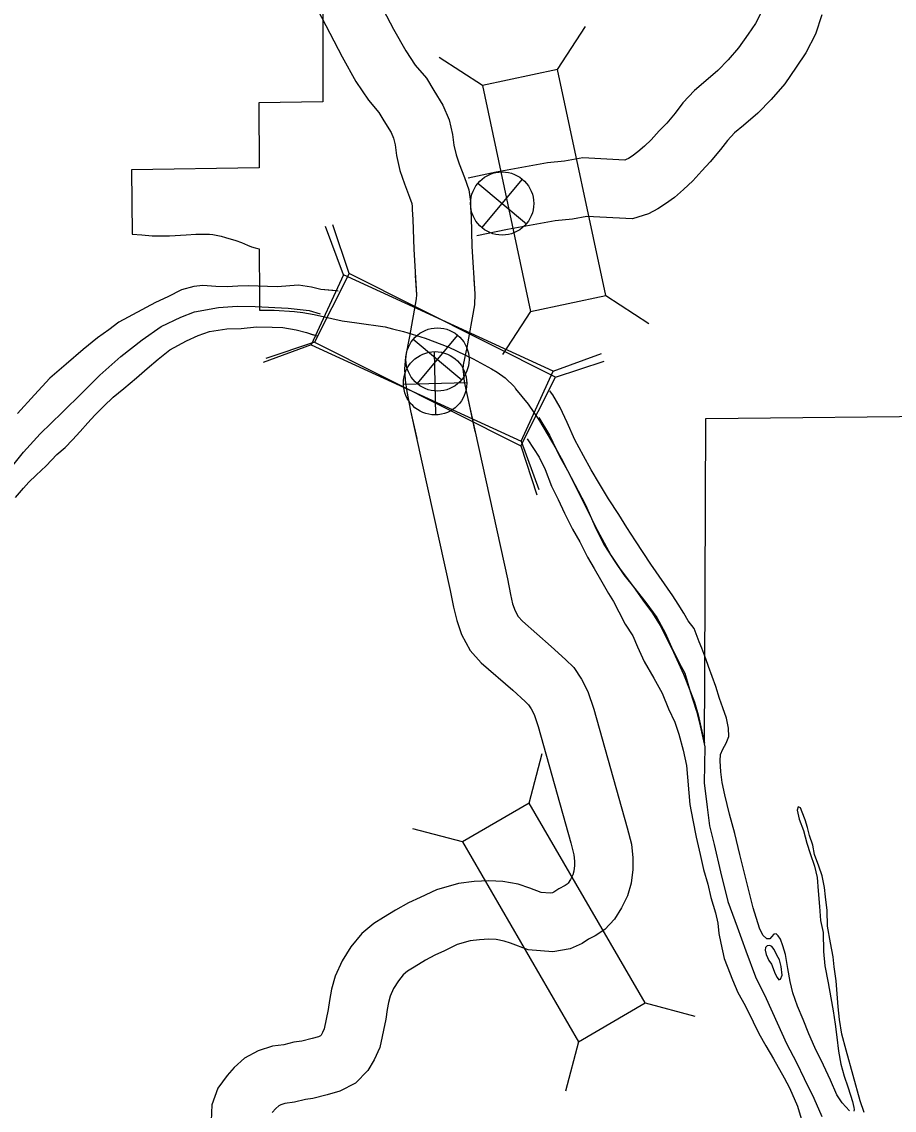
# Model space of a CAD drawing. Extents: x 1377389 to 1380723, y 1168351 to 1170484.
# Drawn here: x 1377788.4 to 1377833.2, y 1169896.5 to 1169952.5 of the extents above; entities that cross this region are included whole.
import ezdxf

# ---------------------------------------------------------------- set-up
doc = ezdxf.new("R2010")
doc.units = 0
doc.layers.add('B_Fill', color=7, linetype='Continuous')

msp = doc.modelspace()

# ---------------------------------------------------------------- linework, layer by layer
at = {"layer": 'B_Fill'}
for p, q in [((1377815.922, 1169950.054), (1377817.359, 1169952.269)), ((1377812.049, 1169949.229), (1377809.834, 1169950.665)), ((1377811.824, 1169944.207), (1377814.313, 1169942.118)), ((1377812.024, 1169941.918), (1377814.113, 1169944.408)), ((1377804.902, 1169939.498), (1377803.985, 1169941.974)), ((1377805.19, 1169939.568), (1377804.36, 1169942.074)), ((1377818.399, 1169938.435), (1377820.614, 1169936.999)), ((1377814.526, 1169937.61), (1377813.089, 1169935.395)), ((1377808.496, 1169936.187), (1377810.986, 1169934.098)), ((1377808.696, 1169933.897), (1377810.785, 1169936.387)), ((1377803.248, 1169935.9), (1377800.772, 1169934.983)), ((1377803.411, 1169936.029), (1377800.905, 1169935.199)), ((1377809.656, 1169932.292), (1377809.581, 1169935.547)), ((1377815.696, 1169934.537), (1377818.172, 1169935.454)), ((1377815.805, 1169934.233), (1377818.311, 1169935.063)), ((1377807.991, 1169933.882), (1377811.246, 1169933.957)), ((1377814.026, 1169930.695), (1377814.856, 1169928.189)), ((1377814.043, 1169930.939), (1377814.96, 1169928.463)), ((1377814.451, 1169912.328), (1377815.126, 1169914.88)), ((1377811.028, 1169910.337), (1377808.476, 1169911.012)), ((1377820.424, 1169902.059), (1377822.977, 1169901.384)), ((1377817.001, 1169900.068), (1377816.326, 1169897.516))]:
    msp.add_line(p, q, dxfattribs=at)
for points in [[(1377806.402, 1169954.124), (1377803.836, 1169954.09), (1377803.838, 1169951.725), (1377803.84, 1169948.39), (1377800.555, 1169948.343), (1377800.562, 1169945.002), (1377794.004, 1169944.896), (1377794.031, 1169941.583)], [(1377806.232, 1169954.527), (1377807.479, 1169952.128), (1377808.105, 1169951.01), (1377808.592, 1169950.282), (1377809.17, 1169949.604), (1377809.552, 1169948.97), (1377810.017, 1169948.215), (1377810.348, 1169947.46), (1377810.517, 1169946.713), (1377810.589, 1169946.162), (1377810.7, 1169945.668), (1377810.855, 1169945.21), (1377811.132, 1169944.508), (1377811.345, 1169943.862), (1377811.437, 1169943.272), (1377811.444, 1169942.971), (1377811.474, 1169942.475), (1377811.516, 1169940.95), (1377811.66, 1169938.513), (1377811.643, 1169937.945), (1377811.253, 1169935.754), (1377811.069, 1169934.864), (1377811.053, 1169934.637), (1377811.071, 1169934.374), (1377811.119, 1169933.992), (1377811.295, 1169933.131), (1377811.666, 1169931.448)], [(1377803.57, 1169953.144), (1377804.839, 1169950.703), (1377805.545, 1169949.441), (1377806.196, 1169948.468), (1377806.727, 1169947.845), (1377806.989, 1169947.409), (1377807.354, 1169946.818), (1377807.485, 1169946.518), (1377807.56, 1169946.188), (1377807.632, 1169945.638), (1377807.808, 1169944.855), (1377808.037, 1169944.177), (1377808.31, 1169943.487), (1377808.419, 1169943.157), (1377808.442, 1169943.007), (1377808.446, 1169942.847), (1377808.477, 1169942.342), (1377808.519, 1169940.82), (1377808.657, 1169938.47), (1377808.651, 1169938.255), (1377808.307, 1169936.32), (1377808.091, 1169935.276), (1377808.045, 1169934.64), (1377808.084, 1169934.082), (1377808.157, 1169933.504), (1377808.361, 1169932.507), (1377808.673, 1169931.088)], [(1377826.4, 1169953.022), (1377826.099, 1169952.426), (1377825.723, 1169951.867), (1377825.231, 1169951.167), (1377824.693, 1169950.543), (1377824.162, 1169949.998), (1377823.545, 1169949.465), (1377822.956, 1169948.978), (1377822.365, 1169948.337), (1377821.96, 1169947.815), (1377821.53, 1169947.293), (1377821.147, 1169946.893), (1377820.732, 1169946.44), (1377820.382, 1169946.11), (1377820.045, 1169945.819), (1377819.753, 1169945.601), (1377819.572, 1169945.484), (1377819.445, 1169945.419), (1377819.383, 1169945.399), (1377817.209, 1169945.509), (1377816.279, 1169945.332), (1377815.395, 1169945.254), (1377812.76, 1169944.775), (1377811.323, 1169944.468)], [(1377829.505, 1169952.862), (1377829.181, 1169951.873), (1377828.693, 1169950.908), (1377828.195, 1169950.167), (1377827.599, 1169949.32), (1377826.906, 1169948.515), (1377826.221, 1169947.812), (1377825.481, 1169947.174), (1377825.026, 1169946.797), (1377824.657, 1169946.397), (1377824.303, 1169945.94), (1377823.775, 1169945.299), (1377823.336, 1169944.841), (1377822.87, 1169944.333), (1377822.395, 1169943.884), (1377821.925, 1169943.477), (1377821.467, 1169943.138), (1377821.076, 1169942.883), (1377820.589, 1169942.634), (1377819.775, 1169942.375), (1377817.417, 1169942.494), (1377816.691, 1169942.357), (1377815.796, 1169942.278), (1377813.342, 1169941.831), (1377811.765, 1169941.495)], [(1377823.483, 1169915.424), (1377823.487, 1169918.962), (1377823.538, 1169932.104), (1377836.833, 1169932.251), (1377836.803, 1169938.878), (1377843.498, 1169938.897), (1377843.562, 1169945.523)], [(1377794.031, 1169941.583), (1377794.536, 1169941.547), (1377795.073, 1169941.506), (1377795.31, 1169941.493), (1377795.521, 1169941.496), (1377795.956, 1169941.509), (1377796.82, 1169941.547), (1377797.31, 1169941.578), (1377797.731, 1169941.591), (1377798.016, 1169941.583), (1377798.188, 1169941.565), (1377798.356, 1169941.54), (1377798.615, 1169941.478), (1377798.844, 1169941.414), (1377799.369, 1169941.254), (1377799.662, 1169941.151), (1377799.963, 1169941.017), (1377800.177, 1169940.94), (1377800.357, 1169940.881), (1377800.574, 1169940.837), (1377800.582, 1169938.401), (1377800.584, 1169937.687)], [(1377808.598, 1169939.468), (1377808.657, 1169938.47), (1377808.651, 1169938.255), (1377808.307, 1169936.32), (1377808.091, 1169935.276), (1377808.045, 1169934.64), (1377808.084, 1169934.082), (1377808.157, 1169933.504), (1377808.361, 1169932.507), (1377810.398, 1169923.263), (1377810.559, 1169922.416), (1377810.728, 1169921.729), (1377810.984, 1169920.999), (1377811.428, 1169920.182), (1377811.995, 1169919.552), (1377813.609, 1169918.135), (1377814.259, 1169917.557), (1377814.416, 1169917.395), (1377814.557, 1169917.188), (1377814.71, 1169916.885), (1377814.928, 1169916.265), (1377816.599, 1169910.3), (1377816.757, 1169909.675), (1377816.796, 1169909.342), (1377816.795, 1169909.134), (1377816.754, 1169908.841), (1377816.697, 1169908.639), (1377816.58, 1169908.403), (1377816.468, 1169908.222), (1377816.408, 1169908.159), (1377816.314, 1169908.097), (1377815.983, 1169907.923), (1377815.734, 1169907.76), (1377815.661, 1169907.728), (1377815.531, 1169907.704), (1377815.079, 1169907.742), (1377814.499, 1169907.967), (1377813.89, 1169908.161), (1377813.108, 1169908.304), (1377812.381, 1169908.342), (1377811.636, 1169908.302), (1377810.817, 1169908.197), (1377809.694, 1169907.872), (1377808.848, 1169907.473), (1377808.254, 1169907.209), (1377807.586, 1169906.834), (1377806.97, 1169906.446), (1377806.462, 1169906.137), (1377805.843, 1169905.625), (1377805.289, 1169904.948), (1377804.838, 1169904.226), (1377804.481, 1169903.442), (1377804.293, 1169902.764), (1377804.183, 1169902.185), (1377804.124, 1169901.724), (1377803.918, 1169900.729), (1377803.832, 1169900.546), (1377803.751, 1169900.41), (1377803.717, 1169900.375), (1377803.617, 1169900.324), (1377803.294, 1169900.231), (1377802.764, 1169900.102), (1377802.352, 1169900.042), (1377801.837, 1169899.906), (1377801.258, 1169899.841), (1377800.524, 1169899.605), (1377799.808, 1169899.228), (1377799.288, 1169898.734), (1377798.92, 1169898.336), (1377798.442, 1169897.675), (1377798.134, 1169896.823), (1377798.092, 1169896.001)], [(1377804.488, 1169938.675), (1377803.733, 1169938.742), (1377803.26, 1169938.862), (1377802.597, 1169938.969), (1377801.497, 1169938.887), (1377800.013, 1169938.937), (1377799.473, 1169938.906), (1377798.923, 1169938.884), (1377798.342, 1169938.893), (1377797.67, 1169938.939), (1377797.21, 1169938.89), (1377796.573, 1169938.716), (1377795.879, 1169938.371), (1377795.234, 1169938.077), (1377793.353, 1169937.066), (1377792.83, 1169936.665), (1377792.248, 1169936.252), (1377791.51, 1169935.655), (1377790.634, 1169934.905), (1377789.808, 1169934.176), (1377789.015, 1169933.328), (1377788.144, 1169932.358)], [(1377804.636, 1169938.657), (1377804.566, 1169938.668), (1377803.733, 1169938.742), (1377803.26, 1169938.862), (1377802.597, 1169938.969), (1377801.497, 1169938.887), (1377800.013, 1169938.937), (1377799.473, 1169938.906), (1377798.923, 1169938.884), (1377798.342, 1169938.893), (1377797.67, 1169938.939), (1377797.21, 1169938.89), (1377796.573, 1169938.716), (1377795.879, 1169938.371), (1377795.234, 1169938.077), (1377793.353, 1169937.066), (1377792.83, 1169936.665), (1377792.248, 1169936.252), (1377791.51, 1169935.655), (1377790.634, 1169934.905), (1377789.808, 1169934.176), (1377789.015, 1169933.328), (1377788.144, 1169932.358)], [(1377811.615, 1169939.275), (1377811.66, 1169938.513), (1377811.643, 1169937.945), (1377811.253, 1169935.754), (1377811.069, 1169934.864), (1377811.053, 1169934.637), (1377811.071, 1169934.374), (1377811.119, 1169933.992), (1377811.295, 1169933.131), (1377813.337, 1169923.867), (1377813.491, 1169923.056), (1377813.607, 1169922.586), (1377813.735, 1169922.22), (1377813.895, 1169921.926), (1377814.107, 1169921.69), (1377815.596, 1169920.383), (1377816.334, 1169919.726), (1377816.75, 1169919.298), (1377817.147, 1169918.713), (1377817.475, 1169918.064), (1377817.79, 1169917.169), (1377819.499, 1169911.071), (1377819.713, 1169910.219), (1377819.797, 1169909.512), (1377819.794, 1169908.917), (1377819.696, 1169908.225), (1377819.511, 1169907.559), (1377819.205, 1169906.944), (1377818.853, 1169906.374), (1377818.344, 1169905.843), (1377817.846, 1169905.513), (1377817.503, 1169905.332), (1377817.179, 1169905.122), (1377816.558, 1169904.84), (1377815.67, 1169904.682), (1377814.397, 1169904.789), (1377813.501, 1169905.136), (1377813.163, 1169905.244), (1377812.759, 1169905.318), (1377812.382, 1169905.338), (1377811.907, 1169905.312), (1377811.428, 1169905.251), (1377810.759, 1169905.057), (1377810.097, 1169904.745), (1377809.6, 1169904.524), (1377809.12, 1169904.255), (1377808.55, 1169903.896), (1377808.207, 1169903.687), (1377807.98, 1169903.499), (1377807.733, 1169903.197), (1377807.487, 1169902.803), (1377807.308, 1169902.413), (1377807.217, 1169902.082), (1377807.147, 1169901.715), (1377807.085, 1169901.23), (1377806.783, 1169899.769), (1377806.486, 1169899.141), (1377806.16, 1169898.587), (1377805.528, 1169897.928), (1377804.716, 1169897.518), (1377804.064, 1169897.331), (1377803.338, 1169897.154), (1377802.951, 1169897.097), (1377802.39, 1169896.95), (1377801.891, 1169896.893), (1377801.69, 1169896.829), (1377801.574, 1169896.768), (1377801.426, 1169896.627), (1377801.245, 1169896.432)], [(1377787.334, 1169928.992), (1377788.446, 1169930.378), (1377789.308, 1169931.328), (1377790.436, 1169932.424), (1377791.476, 1169933.448), (1377792.369, 1169934.329), (1377793.46, 1169935.294), (1377794.544, 1169936.148), (1377795.531, 1169936.84), (1377796.532, 1169937.321), (1377797.247, 1169937.597), (1377798.485, 1169937.822), (1377799.435, 1169937.882), (1377800.357, 1169937.861), (1377802.061, 1169937.775), (1377803.135, 1169937.656), (1377803.713, 1169937.488)], [(1377800.584, 1169937.687), (1377801.339, 1169937.687), (1377802.387, 1169937.603), (1377802.815, 1169937.555), (1377803.392, 1169937.45), (1377804.83, 1169937.125), (1377805.6, 1169937.03), (1377807.053, 1169936.821), (1377807.433, 1169936.726), (1377807.989, 1169936.578), (1377809.107, 1169936.234), (1377810.319, 1169935.77), (1377811.578, 1169935.181), (1377812.516, 1169934.668)], [(1377788.035, 1169928.054), (1377788.456, 1169928.533), (1377788.729, 1169928.84), (1377789.103, 1169929.188), (1377789.613, 1169929.68), (1377790.162, 1169930.263), (1377790.585, 1169930.622), (1377790.967, 1169931.011), (1377791.369, 1169931.441), (1377791.75, 1169931.89), (1377792.122, 1169932.288), (1377792.573, 1169932.739), (1377793.054, 1169933.2), (1377793.615, 1169933.652), (1377794.264, 1169934.207), (1377794.815, 1169934.679), (1377795.376, 1169935.162), (1377795.977, 1169935.636), (1377796.838, 1169936.104), (1377797.433, 1169936.377), (1377798.02, 1169936.59), (1377798.899, 1169936.718), (1377799.639, 1169936.743), (1377800.429, 1169936.829), (1377801.23, 1169936.805)], [(1377788.035, 1169928.054), (1377788.456, 1169928.533), (1377788.729, 1169928.84), (1377789.103, 1169929.188), (1377789.613, 1169929.68), (1377790.162, 1169930.263), (1377790.585, 1169930.622), (1377790.967, 1169931.011), (1377791.369, 1169931.441), (1377791.75, 1169931.89), (1377792.122, 1169932.288), (1377792.573, 1169932.739), (1377793.054, 1169933.2), (1377793.615, 1169933.652), (1377794.264, 1169934.207), (1377794.815, 1169934.679), (1377795.376, 1169935.162), (1377795.977, 1169935.636), (1377796.838, 1169936.104), (1377797.433, 1169936.377), (1377798.02, 1169936.59), (1377798.899, 1169936.718), (1377799.639, 1169936.743), (1377800.429, 1169936.829), (1377801.23, 1169936.805)], [(1377801.23, 1169936.805), (1377801.782, 1169936.787), (1377802.465, 1169936.67), (1377803.009, 1169936.531), (1377803.342, 1169936.419)], [(1377801.23, 1169936.805), (1377801.782, 1169936.787), (1377802.465, 1169936.67), (1377803.009, 1169936.531), (1377803.544, 1169936.351), (1377803.594, 1169936.335)], [(1377812.516, 1169934.668), (1377812.817, 1169934.488), (1377813.228, 1169934.193), (1377813.709, 1169933.732), (1377813.759, 1169933.634), (1377814.402, 1169932.838), (1377814.988, 1169931.985), (1377815.827, 1169930.56), (1377816.186, 1169929.919), (1377817.964, 1169926.353), (1377818.663, 1169925.087), (1377819.138, 1169924.368), (1377819.822, 1169923.446), (1377820.395, 1169922.65), (1377820.762, 1169922.146), (1377821.235, 1169921.421), (1377821.371, 1169921.117), (1377821.876, 1169920.092), (1377822.394, 1169918.959), (1377822.756, 1169918.057), (1377822.956, 1169917.532), (1377823.155, 1169916.87), (1377823.483, 1169915.424)], [(1377825.038, 1169910.767), (1377824.767, 1169911.764), (1377824.515, 1169912.762), (1377824.382, 1169913.391), (1377824.31, 1169913.941), (1377824.278, 1169914.502), (1377824.301, 1169914.833), (1377824.426, 1169915.107), (1377824.589, 1169915.411), (1377824.722, 1169915.765), (1377824.713, 1169916.186), (1377824.612, 1169916.695), (1377824.411, 1169917.232), (1377824.24, 1169917.72), (1377824.057, 1169918.328), (1377823.866, 1169918.846), (1377823.684, 1169919.353), (1377823.536, 1169919.751), (1377823.334, 1169920.299), (1377823.207, 1169920.627), (1377822.942, 1169921.314), (1377822.643, 1169921.699), (1377822.404, 1169922.095), (1377822.114, 1169922.57), (1377821.845, 1169922.986), (1377820.708, 1169924.617), (1377819.922, 1169925.815), (1377819.477, 1169926.497), (1377819.062, 1169927.171), (1377818.544, 1169927.983), (1377818.077, 1169928.745), (1377817.641, 1169929.468), (1377817.255, 1169930.183), (1377816.807, 1169931.016), (1377816.418, 1169931.9), (1377816.051, 1169932.675), (1377815.677, 1169933.319), (1377815.52, 1169933.53)], [(1377825.038, 1169910.767), (1377824.767, 1169911.764), (1377824.515, 1169912.762), (1377824.382, 1169913.391), (1377824.31, 1169913.941), (1377824.278, 1169914.502), (1377824.301, 1169914.833), (1377824.426, 1169915.107), (1377824.589, 1169915.411), (1377824.722, 1169915.765), (1377824.713, 1169916.186), (1377824.612, 1169916.695), (1377824.411, 1169917.232), (1377824.24, 1169917.72), (1377824.057, 1169918.328), (1377823.866, 1169918.846), (1377823.684, 1169919.353), (1377823.536, 1169919.751), (1377823.334, 1169920.299), (1377823.207, 1169920.627), (1377822.942, 1169921.314), (1377822.643, 1169921.699), (1377822.404, 1169922.095), (1377822.114, 1169922.57), (1377821.845, 1169922.986), (1377820.708, 1169924.617), (1377819.922, 1169925.815), (1377819.477, 1169926.497), (1377819.062, 1169927.171), (1377818.544, 1169927.983), (1377818.077, 1169928.745), (1377817.641, 1169929.468), (1377817.255, 1169930.183), (1377816.807, 1169931.016), (1377816.418, 1169931.9), (1377816.051, 1169932.675), (1377815.677, 1169933.319), (1377815.59, 1169933.435)], [(1377814.952, 1169932.162), (1377815.5, 1169931.25), (1377816.014, 1169930.177), (1377816.42, 1169929.433), (1377817.349, 1169927.668), (1377817.896, 1169926.415), (1377818.334, 1169925.582), (1377818.863, 1169924.75), (1377819.328, 1169924.078), (1377819.894, 1169923.367), (1377820.45, 1169922.647), (1377821.027, 1169921.876), (1377821.454, 1169921.083), (1377821.77, 1169920.347), (1377822.178, 1169919.543), (1377822.46, 1169919.018), (1377822.74, 1169918.071), (1377823.072, 1169917.055), (1377823.225, 1169916.466), (1377823.491, 1169915.228), (1377823.461, 1169913.382), (1377823.607, 1169912.132), (1377823.738, 1169911.162), (1377823.979, 1169910.204), (1377824.299, 1169908.807), (1377824.682, 1169907.27), (1377825.16, 1169905.977), (1377825.597, 1169904.732), (1377826.106, 1169903.399), (1377826.64, 1169902.287), (1377827.208, 1169901.035), (1377827.701, 1169899.982), (1377828.212, 1169898.989), (1377828.6, 1169898.175), (1377829.093, 1169897.162), (1377829.513, 1169896.228)], [(1377814.357, 1169931.06), (1377814.383, 1169931.016), (1377814.973, 1169930.126), (1377815.287, 1169929.491), (1377815.606, 1169928.635), (1377815.951, 1169927.95), (1377816.276, 1169927.235), (1377816.684, 1169926.421), (1377817.058, 1169925.766), (1377817.456, 1169924.982), (1377817.799, 1169924.398), (1377818.121, 1169923.823), (1377818.537, 1169923.109), (1377818.786, 1169922.693), (1377819.068, 1169922.167), (1377819.402, 1169921.542), (1377819.795, 1169920.929), (1377820.027, 1169920.362), (1377820.364, 1169919.617), (1377820.863, 1169918.764), (1377821.29, 1169917.981), (1377821.627, 1169917.176), (1377821.942, 1169916.49), (1377822.156, 1169915.883), (1377822.373, 1169915.055), (1377822.55, 1169914.266), (1377822.713, 1169912.264), (1377822.88, 1169911.455), (1377823.039, 1169910.586), (1377823.248, 1169909.688), (1377823.425, 1169908.919), (1377823.641, 1169908.172), (1377823.806, 1169907.483), (1377824.043, 1169906.696), (1377824.155, 1169906.157), (1377824.216, 1169905.636), (1377824.317, 1169905.127), (1377824.494, 1169904.339), (1377824.642, 1169903.951), (1377824.907, 1169903.244), (1377825.192, 1169902.588), (1377825.566, 1169901.924), (1377825.985, 1169901.08), (1377826.268, 1169900.494), (1377826.632, 1169899.85), (1377827.026, 1169899.186), (1377827.568, 1169898.214), (1377827.849, 1169897.688), (1377828.25, 1169896.754), (1377828.453, 1169896.126)], [(1377814.385, 1169931.013), (1377814.973, 1169930.126), (1377815.287, 1169929.491), (1377815.606, 1169928.635), (1377815.951, 1169927.95), (1377816.276, 1169927.235), (1377816.684, 1169926.421), (1377817.058, 1169925.766), (1377817.456, 1169924.982), (1377817.799, 1169924.398), (1377818.121, 1169923.823), (1377818.537, 1169923.109), (1377818.786, 1169922.693), (1377819.068, 1169922.167), (1377819.402, 1169921.542), (1377819.795, 1169920.929), (1377820.027, 1169920.362), (1377820.364, 1169919.617), (1377820.863, 1169918.764), (1377821.29, 1169917.981), (1377821.627, 1169917.176), (1377821.942, 1169916.49), (1377822.156, 1169915.883), (1377822.373, 1169915.055), (1377822.55, 1169914.266), (1377822.713, 1169912.264), (1377822.88, 1169911.455), (1377823.039, 1169910.586), (1377823.248, 1169909.688), (1377823.425, 1169908.919), (1377823.641, 1169908.172), (1377823.806, 1169907.483), (1377824.043, 1169906.696), (1377824.155, 1169906.157), (1377824.216, 1169905.636), (1377824.317, 1169905.127), (1377824.494, 1169904.339), (1377824.642, 1169903.951), (1377824.907, 1169903.244), (1377825.192, 1169902.588), (1377825.566, 1169901.924), (1377825.985, 1169901.08), (1377826.268, 1169900.494), (1377826.632, 1169899.85), (1377827.026, 1169899.186), (1377827.568, 1169898.214), (1377827.849, 1169897.688), (1377828.25, 1169896.754), (1377828.453, 1169896.126)], [(1377831.692, 1169896.433), (1377831.479, 1169897.03), (1377830.763, 1169899.623), (1377830.535, 1169900.461), (1377830.419, 1169901.21), (1377830.355, 1169901.851), (1377830.291, 1169902.521), (1377830.246, 1169903.202), (1377830.141, 1169903.912), (1377830.1, 1169904.433), (1377829.955, 1169905.152), (1377829.806, 1169906.011), (1377829.779, 1169906.813), (1377829.694, 1169907.523), (1377829.644, 1169908.003), (1377829.521, 1169908.592), (1377829.35, 1169909.09), (1377829.138, 1169909.687), (1377829.047, 1169910.177), (1377828.876, 1169910.675), (1377828.778, 1169911.074), (1377828.649, 1169911.482), (1377828.501, 1169911.861), (1377828.406, 1169912.089), (1377828.294, 1169912.147), (1377828.238, 1169911.965), (1377828.338, 1169911.516), (1377828.561, 1169910.919), (1377828.745, 1169910.271), (1377828.906, 1169909.743), (1377829.14, 1169909.086), (1377829.263, 1169908.507), (1377829.317, 1169907.826), (1377829.384, 1169907.015), (1377829.45, 1169906.295), (1377829.573, 1169905.685), (1377829.604, 1169904.703), (1377829.669, 1169903.963), (1377829.828, 1169903.093), (1377829.975, 1169902.324), (1377830.099, 1169901.655), (1377830.194, 1169900.975), (1377830.288, 1169900.295), (1377830.363, 1169899.585), (1377830.488, 1169898.905), (1377830.661, 1169898.287), (1377830.843, 1169897.739), (1377830.992, 1169897.311), (1377831.089, 1169896.992), (1377831.156, 1169896.683), (1377831.178, 1169896.583), (1377831.16, 1169896.492)], [(1377831.692, 1169896.433), (1377831.479, 1169897.03), (1377830.763, 1169899.623), (1377830.535, 1169900.461), (1377830.419, 1169901.21), (1377830.355, 1169901.851), (1377830.291, 1169902.521), (1377830.246, 1169903.202), (1377830.141, 1169903.912), (1377830.1, 1169904.433), (1377829.955, 1169905.152), (1377829.806, 1169906.011), (1377829.779, 1169906.813), (1377829.694, 1169907.523), (1377829.644, 1169908.003), (1377829.521, 1169908.592), (1377829.35, 1169909.09), (1377829.138, 1169909.687), (1377829.047, 1169910.177), (1377828.876, 1169910.675), (1377828.778, 1169911.074), (1377828.649, 1169911.482), (1377828.501, 1169911.861), (1377828.406, 1169912.089), (1377828.294, 1169912.147), (1377828.238, 1169911.965), (1377828.338, 1169911.516), (1377828.561, 1169910.919), (1377828.745, 1169910.271), (1377828.906, 1169909.743), (1377829.14, 1169909.086), (1377829.263, 1169908.507), (1377829.317, 1169907.826), (1377829.384, 1169907.015), (1377829.45, 1169906.295), (1377829.573, 1169905.685), (1377829.604, 1169904.703), (1377829.669, 1169903.963), (1377829.828, 1169903.093), (1377829.975, 1169902.324), (1377830.099, 1169901.655), (1377830.194, 1169900.975), (1377830.288, 1169900.295), (1377830.363, 1169899.585), (1377830.488, 1169898.905), (1377830.661, 1169898.287), (1377830.843, 1169897.739), (1377830.992, 1169897.311), (1377831.089, 1169896.992), (1377831.156, 1169896.683), (1377831.178, 1169896.583), (1377831.16, 1169896.492)], [(1377830.929, 1169896.518), (1377830.56, 1169896.921), (1377830.281, 1169897.337), (1377829.964, 1169898.092), (1377829.597, 1169898.867), (1377829.158, 1169899.761), (1377828.842, 1169900.476), (1377828.546, 1169901.212), (1377828.261, 1169901.898), (1377828.026, 1169902.585), (1377827.874, 1169903.154), (1377827.759, 1169903.823), (1377827.634, 1169904.553), (1377827.504, 1169904.991), (1377827.377, 1169905.34), (1377827.263, 1169905.508), (1377827.161, 1169905.606), (1377827.041, 1169905.604), (1377826.914, 1169905.451), (1377826.836, 1169905.359), (1377826.675, 1169905.356), (1377826.481, 1169905.542), (1377826.303, 1169905.9), (1377825.97, 1169906.956), (1377825.292, 1169909.689), (1377825.038, 1169910.767)], [(1377830.929, 1169896.518), (1377830.56, 1169896.921), (1377830.281, 1169897.337), (1377829.964, 1169898.092), (1377829.597, 1169898.867), (1377829.158, 1169899.761), (1377828.842, 1169900.476), (1377828.546, 1169901.212), (1377828.261, 1169901.898), (1377828.026, 1169902.585), (1377827.874, 1169903.154), (1377827.759, 1169903.823), (1377827.634, 1169904.553), (1377827.504, 1169904.991), (1377827.377, 1169905.34), (1377827.263, 1169905.508), (1377827.161, 1169905.606), (1377827.041, 1169905.604), (1377826.914, 1169905.451), (1377826.836, 1169905.359), (1377826.675, 1169905.356), (1377826.481, 1169905.542), (1377826.303, 1169905.9), (1377825.97, 1169906.956), (1377825.292, 1169909.689), (1377825.038, 1169910.767)], [(1377827.114, 1169903.56), (1377827.208, 1169903.371), (1377827.291, 1169903.252), (1377827.391, 1169903.274), (1377827.466, 1169903.487), (1377827.417, 1169903.927), (1377827.329, 1169904.276), (1377827.204, 1169904.524), (1377827.058, 1169904.802), (1377826.934, 1169904.96), (1377826.833, 1169905.018), (1377826.693, 1169904.995), (1377826.615, 1169904.913), (1377826.588, 1169904.772), (1377826.653, 1169904.543)], [(1377827.114, 1169903.56), (1377827.208, 1169903.371), (1377827.291, 1169903.252), (1377827.391, 1169903.274), (1377827.466, 1169903.487), (1377827.417, 1169903.927), (1377827.329, 1169904.276), (1377827.204, 1169904.524), (1377827.058, 1169904.802), (1377826.934, 1169904.96), (1377826.833, 1169905.018), (1377826.693, 1169904.995), (1377826.615, 1169904.913), (1377826.588, 1169904.772), (1377826.653, 1169904.543)], [(1377826.653, 1169904.543), (1377826.789, 1169904.235), (1377826.913, 1169904.047), (1377827.114, 1169903.56)], [(1377826.653, 1169904.543), (1377826.789, 1169904.235), (1377826.913, 1169904.047), (1377827.114, 1169903.56)]]:
    msp.add_lwpolyline(points, dxfattribs=at)
for points in [[(1377818.399, 1169938.435), (1377815.922, 1169950.054), (1377812.049, 1169949.229), (1377814.526, 1169937.61)], [(1377803.248, 1169935.9), (1377814.043, 1169930.939), (1377815.696, 1169934.537), (1377804.902, 1169939.498)], [(1377803.411, 1169936.029), (1377814.026, 1169930.695), (1377815.805, 1169934.233), (1377805.19, 1169939.568)], [(1377811.028, 1169910.337), (1377817.001, 1169900.068), (1377820.424, 1169902.059), (1377814.451, 1169912.328)]]:
    msp.add_lwpolyline(points, close=True, dxfattribs=at)
for centre, radius in [((1377813.068, 1169943.163), 1.625), ((1377809.741, 1169935.142), 1.625), ((1377809.618, 1169933.92), 1.628)]:
    msp.add_circle(centre, radius, dxfattribs=at)

doc.saveas('drawing.dxf')
